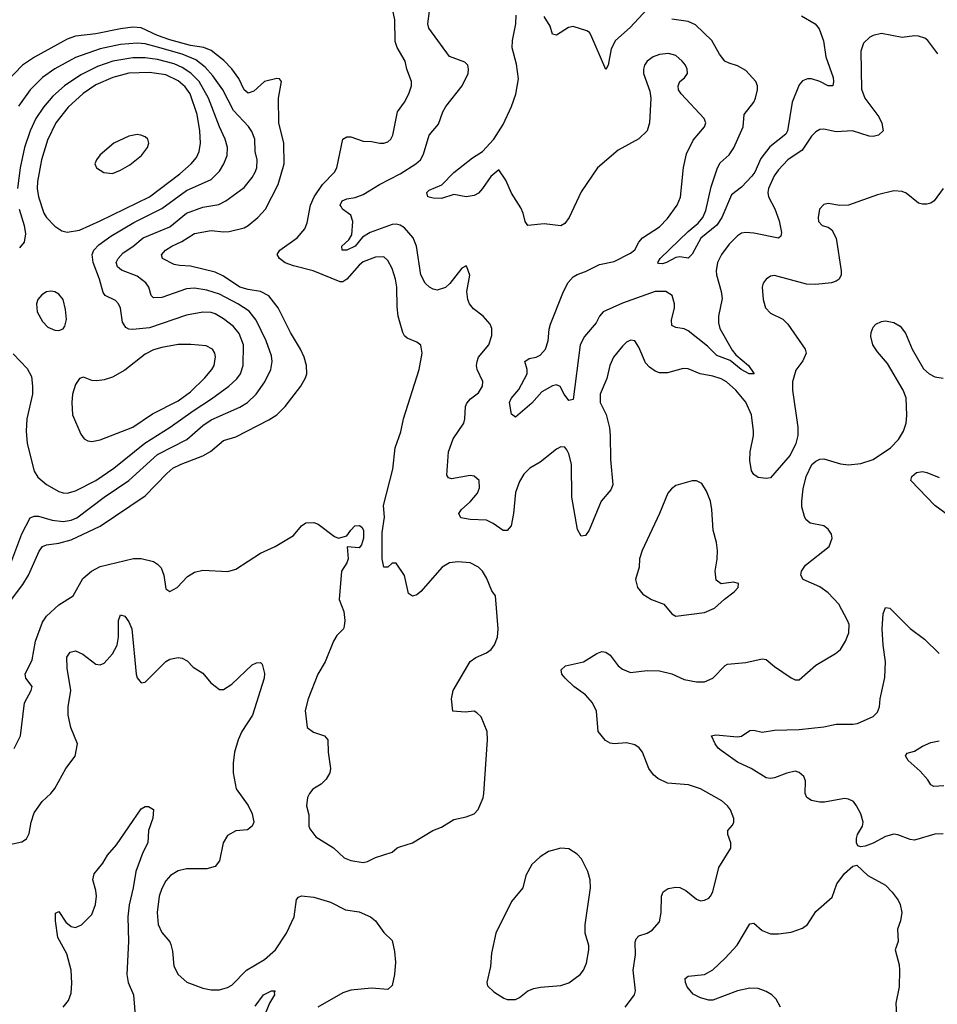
# Model space of a CAD drawing. Header units: inches. Extents: x 1649636 to 1815363, y 506543 to 641975.
# Tile 450 of 656: x 1740619 to 1745082, y 632224 to 637011. Entities that reach past the tile are written whole.
import ezdxf

# ---------------------------------------------------------------- set-up
doc = ezdxf.new("R2010")
doc.units = ezdxf.units.IN
doc.header["$MEASUREMENT"] = 0
doc.layers.add('B7643', color=7, linetype='Continuous')

msp = doc.modelspace()

# ---------------------------------------------------------------- linework, layer by layer
at = {"layer": 'B7643', "color": 5}
for points, elevation in [([(1740592.8, 633467.2), (1740623.5, 633530), (1740641.8, 633690), (1740674.7, 633750), (1740680.5, 633770), (1740649.7, 633810), (1740645.6, 633830), (1740680.5, 633899.5), (1740695.6, 633990), (1740730, 634082.2), (1740749.4, 634110.6), (1740810, 634166.7), (1740878.4, 634210), (1740925.5, 634294.5), (1740968.2, 634330), (1741010, 634353.5), (1741171.8, 634391.8), (1741210, 634391), (1741270, 634376.3), (1741290, 634364.4), (1741307, 634347), (1741319.7, 634310), (1741330, 634244), (1741350, 634230.4), (1741384.5, 634250), (1741435.6, 634304.4), (1741470, 634324.9), (1741510, 634334.4), (1741631.8, 634328.2), (1741670, 634339.3), (1741790, 634417), (1741861.2, 634450), (1741950, 634503), (1741989.7, 634550.3), (1742010, 634565.5), (1742050, 634566.4), (1742070, 634558.4), (1742150, 634498.8), (1742170, 634491), (1742210, 634502), (1742228.7, 634530), (1742248.7, 634550), (1742271.6, 634551.6), (1742283.6, 634543.6), (1742291.3, 634530), (1742291, 634490), (1742282, 634458), (1742270, 634444), (1742212, 634448), (1742216, 634390), (1742210.3, 634370), (1742183.6, 634330), (1742172.5, 634192.5), (1742194.7, 634134.7), (1742199.6, 634090), (1742197.6, 634062.4), (1742193.1, 634050), (1742162.1, 634017.9), (1742144.7, 633990), (1742104.6, 633890), (1742068.7, 633830), (1742022.4, 633710), (1742007.1, 633652.9), (1742017.3, 633570), (1742047.6, 633547.6), (1742101, 633530), (1742118, 633510), (1742118.7, 633450), (1742130.3, 633370), (1742127.4, 633350), (1742110, 633319.6), (1742084.6, 633295.4), (1742044, 633270), (1742027.7, 633250), (1742019.1, 633230), (1742014, 633190), (1742024.9, 633144.9), (1742026, 633090), (1742030, 633078), (1742058.7, 633038.7), (1742145.8, 632985.8), (1742196.7, 632936.7), (1742230, 632923.1), (1742290, 632914.3), (1742310, 632918.9), (1742350, 632938.9), (1742430, 632964), (1742455.1, 632984.9), (1742468, 632990), (1742530, 633008.8), (1742629, 633070), (1742670, 633085.5), (1742730, 633123), (1742790, 633135.5), (1742829.6, 633150.4), (1742848.1, 633171.9), (1742872.6, 633227.4), (1742876.9, 633250), (1742894.3, 633510), (1742892.6, 633550), (1742862.7, 633622.7), (1742842, 633642), (1742829.1, 633649.1), (1742785.2, 633645.2), (1742726, 633650), (1742719.3, 633710), (1742727.8, 633750), (1742810, 633890.7), (1742837.2, 633910), (1742890, 633933.4), (1742911.5, 633948.5), (1742928.6, 633971.4), (1742942, 634010), (1742946.6, 634050), (1742932.2, 634210), (1742915, 634235.1), (1742890, 634298), (1742869.6, 634330), (1742850, 634349.6), (1742809.8, 634369.8), (1742750, 634375.6), (1742710, 634371.1), (1742673, 634350), (1742570, 634231.5), (1742550, 634215.6), (1742530, 634209.3), (1742510, 634221.2), (1742490, 634309), (1742450, 634369), (1742430, 634369.3), (1742410, 634349.3), (1742390, 634349.3), (1742381.3, 634390), (1742382, 634518), (1742393, 634593), (1742388, 634650), (1742434.3, 634825.7), (1742445.7, 634930), (1742472.9, 635007.1), (1742486.2, 635070), (1742561.6, 635310), (1742576.8, 635390), (1742570, 635429.3), (1742550, 635443.6), (1742503.1, 635463.1), (1742490, 635474.5), (1742481.7, 635490), (1742459.5, 635570), (1742454.4, 635614.4), (1742453.1, 635710), (1742446.6, 635750), (1742430, 635801.6), (1742410, 635839.5), (1742390, 635858.7), (1742350, 635856.4), (1742290, 635834.4), (1742270, 635818.2), (1742210, 635749), (1742190, 635736.8), (1742176.9, 635736.9), (1742045.6, 635790), (1741950, 635814.3), (1741910, 635829.2), (1741883, 635850), (1741871.1, 635870), (1741883.5, 635890), (1741967.8, 635950), (1742005.3, 635994.7), (1742017.3, 636022.7), (1742033.9, 636110), (1742050.4, 636150), (1742091, 636209), (1742149.9, 636270), (1742162.1, 636290), (1742191.3, 636430), (1742210, 636441.2), (1742230, 636442), (1742290, 636421.1), (1742330, 636419.5), (1742370.4, 636410.4), (1742390, 636410.4), (1742410, 636417.1), (1742424.5, 636430), (1742433.7, 636450), (1742456.3, 636563.7), (1742490, 636610.6), (1742510.9, 636650), (1742525.1, 636690), (1742524.2, 636710), (1742501.4, 636770), (1742493.6, 636810), (1742455.4, 636875.4), (1742444.5, 636904.5), (1742444.2, 637010), (1742430, 637072)], 680), ([(1745110.2, 636189.8), (1745065.5, 636130), (1745050, 636118.7), (1745030, 636113.3), (1745010, 636113.3), (1744990, 636119.6), (1744930, 636167.8), (1744910, 636175.6), (1744870, 636179.5), (1744790, 636159.5), (1744650, 636109.6), (1744607.7, 636107.7), (1744550, 636118), (1744530, 636112.3), (1744508.4, 636090), (1744502.4, 636050), (1744504.4, 636030), (1744521, 636010), (1744550, 636002), (1744568.7, 635988.7), (1744588.9, 635948.9), (1744614.7, 635790), (1744613.8, 635770), (1744604.9, 635750), (1744590, 635739.1), (1744567.7, 635732.3), (1744490, 635723.1), (1744445.8, 635725.8), (1744290, 635766.9), (1744270, 635763.5), (1744248.5, 635750), (1744235.3, 635730), (1744230.3, 635710), (1744234, 635650), (1744245.5, 635610), (1744270, 635584.9), (1744330, 635554.8), (1744354.8, 635530), (1744438.4, 635410), (1744443.7, 635390), (1744427.2, 635352.8), (1744393.1, 635306.9), (1744377.2, 635250), (1744378, 635210), (1744403.2, 635030), (1744402.7, 634990), (1744393.8, 634950), (1744365.3, 634894.7), (1744270, 634784.2), (1744250, 634779.7), (1744210, 634786), (1744190, 634799.7), (1744178.5, 634818.5), (1744170, 634868), (1744170.7, 634910), (1744187.7, 634990), (1744188, 635010), (1744178.3, 635090), (1744150, 635151.1), (1744102.3, 635210), (1744056, 635250), (1744030, 635264.4), (1743990, 635277.8), (1743928.7, 635288.7), (1743870, 635314.2), (1743845.5, 635314.5), (1743770, 635293.6), (1743730, 635294.8), (1743710, 635302.2), (1743681.9, 635321.9), (1743663.1, 635343.1), (1743630, 635419.5), (1743610, 635449.6), (1743590, 635452.8), (1743570, 635442.6), (1743550, 635423.1), (1743506.7, 635370), (1743489.1, 635330), (1743474, 635266), (1743441.7, 635190), (1743442.6, 635150), (1743471.9, 635091.9), (1743486.7, 635026.7), (1743491.4, 634990), (1743492.8, 634872.8), (1743504.2, 634750), (1743494.1, 634725.9), (1743446.5, 634670), (1743388.5, 634530), (1743370, 634503.7), (1743350, 634500.9), (1743332.2, 634532.2), (1743303.5, 634690), (1743302.8, 634850), (1743290, 634901.2), (1743280.3, 634920.3), (1743270, 634933.3), (1743250, 634934.3), (1743230, 634923.5), (1743150, 634860.5), (1743100.5, 634830), (1743070, 634802), (1743050, 634766.6), (1743030, 634713.2), (1743020.2, 634610), (1743009, 634551), (1742990, 634527.6), (1742970, 634528.2), (1742922.4, 634562.4), (1742890, 634577.4), (1742810, 634580.8), (1742765.2, 634590), (1742754.5, 634610), (1742767.3, 634630), (1742810, 634667.4), (1742846.2, 634710), (1742855.8, 634735.8), (1742853.7, 634770), (1742830, 634792.6), (1742810, 634795.1), (1742718.9, 634778.9), (1742703.8, 634783.8), (1742696.2, 634796.2), (1742705.1, 634910), (1742727.2, 634972.8), (1742778.7, 635050), (1742784.5, 635070), (1742787.8, 635130), (1742793.9, 635146.1), (1742812, 635168), (1742850, 635196.5), (1742869.8, 635230), (1742871.4, 635251.4), (1742843.4, 635310), (1742840.2, 635330), (1742843.2, 635350), (1742850.8, 635370), (1742901.2, 635430), (1742915.5, 635475.5), (1742914.5, 635510), (1742907.1, 635530), (1742872.4, 635570), (1742825.5, 635605.5), (1742806.3, 635630), (1742798.1, 635650), (1742794.3, 635690), (1742808.2, 635768.2), (1742794, 635810), (1742790, 635814.5), (1742770, 635802.4), (1742711.3, 635728.7), (1742690, 635708.7), (1742650, 635696.4), (1742630, 635700.4), (1742611.8, 635710), (1742591.2, 635730), (1742569.8, 635770), (1742548.6, 635910), (1742532.4, 635950), (1742490, 635999.2), (1742470, 636012.5), (1742450, 636017), (1742430, 636014.5), (1742324.3, 635975.7), (1742286.6, 635953.4), (1742250, 635909.5), (1742210, 635889.9), (1742186.6, 635890), (1742185.1, 635910), (1742219.1, 635940.9), (1742234.7, 635965.3), (1742239.7, 636030), (1742230, 636060.7), (1742189.4, 636090), (1742182, 636102), (1742178.4, 636110), (1742187, 636130), (1742210, 636139.5), (1742250, 636146), (1742290, 636161.5), (1742368.2, 636210), (1742470, 636261.6), (1742545.3, 636310), (1742567.9, 636330), (1742582.9, 636357.1), (1742610.7, 636449.3), (1742656.4, 636503.6), (1742677.3, 636562.7), (1742691.2, 636588.8), (1742770.9, 636690), (1742799.7, 636750), (1742802.4, 636770), (1742798.4, 636790), (1742784, 636804), (1742710, 636831.8), (1742608.7, 636970), (1742603.7, 636990), (1742612.7, 637052.7)], 660), ([(1745084.3, 636844.3), (1745035.1, 636910), (1745020.9, 636920.9), (1744990.7, 636930.7), (1744970, 636931.9), (1744910, 636924), (1744810, 636943.5), (1744770, 636934.7), (1744753.6, 636926.4), (1744722.8, 636897.2), (1744710, 636858), (1744713.2, 636673.2), (1744729.3, 636630), (1744797.9, 636537.9), (1744812, 636508), (1744817.6, 636470), (1744796.3, 636450), (1744770, 636443.1), (1744750, 636444.2), (1744669, 636471), (1744590, 636466), (1744530, 636479.3), (1744510, 636476.5), (1744490, 636466.2), (1744470, 636445.4), (1744423.6, 636376.4), (1744353.8, 636330), (1744310, 636280.9), (1744288.7, 636251.3), (1744261.3, 636190), (1744257.4, 636170), (1744260.2, 636150), (1744291.4, 636091.4), (1744312.3, 636032.3), (1744323.6, 635976.4), (1744321.3, 635958.7), (1744310, 635948.7), (1744190, 635973.6), (1744150, 635976.8), (1744130, 635972.8), (1744110, 635960.9), (1744070, 635919.7), (1744032.4, 635870), (1744013, 635830), (1744005.5, 635790), (1744007.2, 635770), (1744030.1, 635690), (1744035, 635655), (1744017.7, 635570), (1744017.8, 635537.8), (1744023.6, 635510), (1744084.6, 635404.6), (1744102, 635382), (1744163.6, 635330), (1744190.3, 635289.7), (1744167.3, 635290), (1744127.6, 635310), (1744073.9, 635353.9), (1744010, 635378), (1743963.2, 635423.2), (1743870, 635497.7), (1743850, 635508.3), (1743810, 635514.5), (1743790, 635524.5), (1743788.2, 635550), (1743804.1, 635610), (1743803.1, 635630), (1743791.8, 635670), (1743760.9, 635690), (1743710, 635689.9), (1743550, 635633.3), (1743456.9, 635590), (1743438.8, 635570), (1743422.1, 635537.9), (1743365, 635470), (1743345.2, 635430), (1743310, 635164), (1743290, 635159.7), (1743267.5, 635190), (1743248, 635228), (1743230, 635236.4), (1743210, 635230.8), (1743157.7, 635202.3), (1743110, 635146.9), (1743030, 635078), (1743010, 635093.2), (1743001.4, 635150), (1743009.8, 635170), (1743047.2, 635212.8), (1743086.6, 635290), (1743087.2, 635310), (1743075.1, 635350), (1743096.9, 635363.1), (1743130, 635370.2), (1743150, 635379.6), (1743175.6, 635410), (1743188.7, 635450), (1743193.2, 635506.8), (1743200.3, 635530), (1743263.8, 635690), (1743287.1, 635732.8), (1743310, 635760.3), (1743330, 635772.8), (1743370, 635786.5), (1743439.1, 635820.9), (1743510, 635835.8), (1743590, 635876.1), (1743610, 635892.2), (1743630.8, 635930), (1743647.6, 635950), (1743730, 636003.8), (1743770, 636044.2), (1743816.2, 636110), (1743831.9, 636148.1), (1743847.1, 636292.9), (1743861.1, 636358.9), (1743894.4, 636425.6), (1743949.6, 636490), (1743955.8, 636510), (1743947.8, 636530), (1743835.1, 636650), (1743822.7, 636670), (1743821.2, 636690), (1743829.2, 636710), (1743851.7, 636728.3), (1743866.6, 636750), (1743865.6, 636770), (1743856.9, 636790), (1743841.3, 636810), (1743810, 636837.4), (1743774.2, 636845.8), (1743730, 636841.3), (1743699.1, 636830), (1743670.4, 636810), (1743658, 636790), (1743652.2, 636770), (1743652.4, 636750), (1743682.8, 636662.8), (1743688.4, 636630), (1743682.4, 636510), (1743670.4, 636470), (1743630, 636431.6), (1743530, 636376.3), (1743429.3, 636290.7), (1743350, 636174.5), (1743291.8, 636050), (1743270, 636019.3), (1743250, 636009.4), (1743170, 636018.4), (1743089.6, 636009.6), (1743077, 636030), (1743067.8, 636070), (1743056, 636096), (1743010, 636167), (1742983.7, 636230), (1742950, 636281.6), (1742910, 636249.1), (1742869.3, 636190), (1742850, 636167.9), (1742830, 636155.6), (1742789.6, 636149.7), (1742730, 636160.4), (1742670, 636141.4), (1742630, 636142.7), (1742604.5, 636150), (1742598.4, 636170), (1742610, 636181.6), (1742672.5, 636207.5), (1742730, 636267.4), (1742821.2, 636338.8), (1742870, 636370.3), (1742925.6, 636430), (1742970, 636500.7), (1743010, 636588.2), (1743031.7, 636648.3), (1743044.1, 636724.1), (1743034.7, 636794.7), (1743014.5, 636874.5), (1743015.8, 636910), (1743032.2, 636990), (1743033.4, 637033.4)], 640), ([(1743670, 637061.6), (1743587.2, 636972.8), (1743516.3, 636910), (1743495.9, 636870), (1743481.6, 636790), (1743470, 636768.7), (1743396.7, 636936.7), (1743390, 636948), (1743376.9, 636956.9), (1743310, 636977.7), (1743287.7, 636972.3), (1743230, 636935.1), (1743210, 636941.2), (1743199, 636979), (1743170, 637026.3)], 620), ([(1744420.3, 637030), (1744487.4, 636990), (1744507.2, 636967.2), (1744527.9, 636907.9), (1744539.8, 636830), (1744574.6, 636730), (1744577.1, 636710), (1744573.4, 636690), (1744550, 636689.8), (1744510, 636709.8), (1744470, 636723.1), (1744450, 636723.5), (1744426.1, 636713.9), (1744410, 636694.7), (1744375.5, 636610), (1744352.3, 636470), (1744344.9, 636455.1), (1744266.8, 636393.2), (1744223.9, 636336.1), (1744194.6, 636270), (1744180.1, 636250), (1744130, 636196.2), (1744080.9, 636159.1), (1744034.4, 636050), (1744010, 636012.8), (1743931, 635949), (1743890, 635871.3), (1743870, 635851.1), (1743830, 635857.8), (1743810, 635855.1), (1743764, 635830), (1743744.6, 635824.6), (1743725.9, 635825.9), (1743722.9, 635830), (1743733, 635850), (1743870, 635981.6), (1743918.8, 636021.2), (1743941.2, 636050), (1743956.1, 636083.9), (1743981.5, 636198.5), (1744012, 636290), (1744025.7, 636314.3), (1744070, 636353.2), (1744092.8, 636387.2), (1744138.1, 636490), (1744142.4, 636550), (1744188.9, 636610), (1744197.2, 636630), (1744207.8, 636670), (1744207, 636690), (1744198.8, 636710), (1744150, 636763.2), (1744110, 636787.2), (1744070, 636798.8), (1744048.4, 636810), (1744022.5, 636842.5), (1743985.3, 636910), (1743906.1, 636986.1), (1743870, 637002.1), (1743790, 637014.1)], 620), ([(1740574.7, 634185.3), (1740634.3, 634265.7), (1740661.2, 634310), (1740713.3, 634426.7), (1740729.5, 634450.5), (1740750, 634458.7), (1740810, 634466.3), (1740870, 634482.2), (1741010.6, 634549.4), (1741230, 634695.7), (1741334.6, 634805.4), (1741364.4, 634830), (1741404.7, 634850), (1741510, 634890.1), (1741547.6, 634912.4), (1741610, 634965.8), (1741670, 634983), (1741830, 635065.2), (1741870, 635090.2), (1741909.9, 635130.1), (1741986.6, 635230), (1742009.8, 635270), (1742015.3, 635290), (1742013.6, 635330), (1742002.3, 635370), (1741984, 635410), (1741935.4, 635490), (1741875.4, 635610), (1741830, 635669), (1741790, 635689.3), (1741730, 635698.9), (1741690, 635711.1), (1741610, 635763.9), (1741570, 635784), (1741450, 635812.8), (1741395.5, 635815.5), (1741370, 635821.6), (1741313.3, 635850), (1741308.3, 635868.3), (1741327.6, 635890), (1741358.4, 635910), (1741407.7, 635932.3), (1741470, 635972), (1741550, 635986.5), (1741610, 635979.8), (1741638.4, 635981.6), (1741710, 635998.4), (1741730.8, 636010), (1741777.4, 636050), (1741814.7, 636090), (1741875.7, 636210), (1741905.6, 636310), (1741904.1, 636410), (1741879.2, 636510), (1741878.5, 636630), (1741892.7, 636710), (1741883.1, 636723.1), (1741870, 636725.2), (1741810, 636709.7), (1741757, 636663), (1741730, 636654), (1741710, 636669.8), (1741685.6, 636725.6), (1741650, 636772.2), (1741612.1, 636812.1), (1741550, 636860.7), (1741515.4, 636875.4), (1741450, 636885.6), (1741350, 636913.6), (1741290, 636934.7), (1741210, 636971.7), (1741170, 636974), (1741110, 636967.1), (1740990, 636941.5), (1740890.5, 636930), (1740850, 636916.7), (1740690.9, 636829.1), (1740633, 636790), (1740553.2, 636706.8)], 720), ([(1740562.2, 634330), (1740629, 634511), (1740670, 634588.8), (1740690, 634598), (1740710, 634597.5), (1740777.5, 634577.5), (1740830, 634571.7), (1740870, 634577.7), (1740897.4, 634590), (1741029.8, 634690), (1741150, 634771.2), (1741290, 634896.8), (1741432.5, 634970), (1741510, 635038.1), (1741550, 635065.5), (1741690, 635126.8), (1741727.6, 635150), (1741769, 635191), (1741810.7, 635250), (1741839.8, 635310), (1741846.5, 635350), (1741843.6, 635376.4), (1741817.6, 635450), (1741769.9, 635550), (1741734.4, 635594.4), (1741679.4, 635630), (1741590, 635677.2), (1741530, 635695.3), (1741470, 635706), (1741430, 635702.4), (1741310, 635660.8), (1741270, 635658), (1741258, 635670), (1741246.6, 635710), (1741232.3, 635732.3), (1741190, 635764.7), (1741113.8, 635793.8), (1741095.3, 635810), (1741088.2, 635830), (1741098.2, 635850), (1741122.5, 635877.5), (1741170, 635907.5), (1741219.8, 635950), (1741350, 636003.5), (1741430, 636069.6), (1741510, 636098.7), (1741587.6, 636112.4), (1741621.7, 636130), (1741710, 636194.6), (1741750, 636244.2), (1741765, 636270), (1741772.2, 636290), (1741773.2, 636330), (1741763.9, 636370), (1741762.3, 636430), (1741747.8, 636467.8), (1741731.9, 636491.9), (1741658.5, 636570), (1741607.8, 636670), (1741558.7, 636738.7), (1741520.7, 636780.7), (1741475.2, 636815.2), (1741410, 636842.6), (1741290, 636878.1), (1741230, 636893.6), (1741190, 636896.8), (1741110, 636890.3), (1741010.7, 636869.3), (1740890, 636826.8), (1740790, 636772.2), (1740730, 636729.2), (1740670.1, 636669.9), (1740613.3, 636590)], 740), ([(1740586.7, 635386.7), (1740655.8, 635315.8), (1740676.3, 635276.3), (1740682.1, 635230), (1740680.8, 635190), (1740654.3, 635070), (1740650.2, 635009.8), (1740655.5, 634950), (1740690, 634816.3), (1740707.2, 634787.2), (1740750, 634751.5), (1740810, 634717.6), (1740830, 634710.2), (1740850, 634709.3), (1740890, 634720.2), (1740988.8, 634770), (1741077.7, 634830), (1741227.1, 634952.9), (1741350.6, 635029.4), (1741462.5, 635110), (1741552.4, 635167.6), (1741636.5, 635230), (1741674.8, 635265.2), (1741692.5, 635290), (1741706.2, 635330), (1741708.3, 635430), (1741685.7, 635485.7), (1741658.6, 635518.6), (1741610, 635556.5), (1741570, 635580.9), (1741550, 635587.7), (1741510, 635589.2), (1741430, 635575), (1741250, 635513.3), (1741170, 635504.2), (1741150, 635507), (1741134.9, 635514.9), (1741119.9, 635539.9), (1741110, 635609.2), (1741099.8, 635630), (1741085.1, 635645.1), (1741034.7, 635670), (1741024.3, 635684.3), (1741007.1, 635750), (1740975.8, 635830), (1740972.2, 635870), (1740979.9, 635890), (1741004.4, 635915.6), (1741061.7, 635958.3), (1741174.8, 636025.2), (1741310, 636093.3), (1741430, 636180.6), (1741550, 636234.1), (1741590, 636274), (1741611.7, 636310), (1741628, 636350), (1741629.9, 636390), (1741618.5, 636430), (1741590, 636489.7), (1741537, 636630), (1741491.2, 636710), (1741451.1, 636751.1), (1741410, 636778.3), (1741370, 636795.9), (1741290, 636817.9), (1741230, 636826.1), (1741170, 636825.2), (1741071.3, 636808.7), (1740996.8, 636783.2), (1740917.1, 636742.9), (1740837.6, 636690), (1740780.2, 636639.8), (1740734.9, 636585.1), (1740698.1, 636530), (1740669.6, 636470), (1740642.8, 636390), (1740621.1, 636290), (1740608.6, 636190)], 760), ([(1740617.2, 636090), (1740640.9, 636010), (1740647.7, 635970), (1740641.1, 635930), (1740618.1, 635901.9)], 760), ([(1743563.6, 632210), (1743609.6, 632270), (1743613.3, 632290), (1743602, 632390), (1743614.3, 632465.7), (1743612.9, 632527.1), (1743616.6, 632543.4), (1743630, 632557.1), (1743670, 632570.3), (1743694.7, 632585.3), (1743730, 632625.5), (1743738.5, 632670), (1743739.7, 632750), (1743748.9, 632771.1), (1743772.2, 632787.8), (1743810, 632794.6), (1743830, 632791.7), (1743858.2, 632778.2), (1743910, 632736.3), (1743930, 632727.7), (1743950, 632730.6), (1743970, 632740.7), (1743978, 632750), (1743990, 632771.3), (1744019.6, 632890), (1744077.2, 632982.8), (1744077.6, 633010), (1744062.9, 633050), (1744062.7, 633070), (1744085.4, 633094.6), (1744091.8, 633110), (1744091.7, 633128.3), (1744076.2, 633170), (1744062, 633190), (1744034.1, 633214.1), (1743930, 633272.6), (1743870.9, 633290.9), (1743770, 633299.4), (1743722.5, 633322.5), (1743700.6, 633340.6), (1743678.5, 633370), (1743648.3, 633450), (1743631.4, 633471.4), (1743610, 633485.4), (1743570, 633495.1), (1743510, 633491.1), (1743490, 633494), (1743467.6, 633507.6), (1743432.6, 633550), (1743423.9, 633650), (1743404.4, 633690), (1743370, 633728.2), (1743314, 633770), (1743271.8, 633810), (1743255.1, 633830), (1743252.3, 633850), (1743274, 633870), (1743361.2, 633890), (1743425.2, 633930), (1743450, 633939.3), (1743470, 633936.4), (1743490, 633921.6), (1743530, 633870.4), (1743550, 633853.7), (1743590, 633837.4), (1743670, 633846.5), (1743730, 633844.9), (1743790, 633830.2), (1743850, 633803.2), (1743910, 633792.6), (1743950, 633792.6), (1743990, 633810.3), (1744050, 633872.2), (1744062, 633878), (1744150, 633886.7), (1744230, 633904.6), (1744250, 633901.3), (1744290, 633866.4), (1744370, 633810.7), (1744390, 633801), (1744410, 633801), (1744490, 633872.8), (1744586, 633930), (1744610.6, 633949.4), (1744635.4, 633990), (1744651.1, 634030), (1744652.4, 634070), (1744645.4, 634090), (1744602.6, 634170), (1744550, 634224.7), (1744510, 634253.7), (1744429.8, 634289.8), (1744417.6, 634310), (1744421.3, 634330), (1744440.7, 634359.3), (1744556.2, 634450), (1744569.6, 634490), (1744567.3, 634510), (1744550, 634534), (1744530, 634549.6), (1744463.9, 634563.9), (1744442, 634582), (1744435.6, 634595.6), (1744423.3, 634643.3), (1744423, 634670), (1744429.7, 634730), (1744444, 634790), (1744471.9, 634848.1), (1744490, 634864.9), (1744510, 634874.3), (1744530, 634875.3), (1744610, 634851.1), (1744650, 634847.7), (1744710, 634853.5), (1744770, 634872.9), (1744853.3, 634930), (1744892, 634970), (1744917.8, 635010), (1744930.6, 635049.4), (1744933.9, 635086.1), (1744930, 635172.3), (1744916, 635210), (1744840, 635340), (1744790, 635396.9), (1744768.7, 635430), (1744758.5, 635470), (1744760.4, 635490), (1744770, 635516.3), (1744782, 635530), (1744810, 635543.7), (1744830, 635546.7), (1744870, 635538.4), (1744900.6, 635520.6), (1744926.8, 635486.8), (1744959.7, 635410), (1745013.8, 635313.8), (1745042.3, 635290), (1745070, 635275.4), (1745110, 635267.8)], 660), ([(1745178.4, 634570), (1745069.8, 634650), (1744952.3, 634770), (1744958.4, 634790), (1744980.9, 634810), (1745010, 634814.3), (1745030, 634808.9), (1745090, 634785.5)], 640), ([(1745110, 633053), (1745070, 633051.3), (1744970, 633023), (1744950, 633025.1), (1744890, 633048.4), (1744870, 633050.9), (1744830, 633039.7), (1744770, 633008), (1744730, 632992.7), (1744709.2, 632989.2), (1744695.3, 632995.3), (1744689.1, 633009.1), (1744689, 633030), (1744694, 633050), (1744717.2, 633090), (1744721.2, 633110), (1744709.2, 633150), (1744689.3, 633190), (1744673.2, 633210), (1744650, 633222), (1744630, 633225.1), (1744533.5, 633206.5), (1744510, 633206.6), (1744470, 633215.8), (1744447.6, 633230), (1744439.7, 633250), (1744441.1, 633310), (1744431.7, 633331.7), (1744410, 633351.5), (1744390, 633357.4), (1744350, 633348.2), (1744290, 633325.1), (1744270, 633321.7), (1744250, 633325.7), (1744177, 633370), (1744110, 633400.9), (1744030, 633458.4), (1744015.1, 633470), (1744000.9, 633490), (1743984, 633530), (1744004.8, 633535.2), (1744110, 633524.9), (1744130, 633527.4), (1744170, 633555.3), (1744190, 633557.6), (1744230, 633546.7), (1744290, 633557.2), (1744410, 633559.8), (1744530, 633573.5), (1744590, 633586.2), (1744670, 633586.2), (1744692.7, 633590), (1744770, 633623.7), (1744790, 633643.8), (1744801.1, 633670), (1744804.4, 633710), (1744826.8, 633813.2), (1744829.8, 633890), (1744818.5, 633970), (1744813.5, 634050), (1744818, 634122), (1744830, 634154), (1744850, 634150.5), (1744950, 634052), (1745019, 633999), (1745090, 633930.5)], 640), ([(1740570, 633001.7), (1740630, 633014.3), (1740651.5, 633028.5), (1740665.4, 633054.6), (1740674.6, 633110), (1740690, 633154.9), (1740729, 633211), (1740770.6, 633249.4), (1740790, 633274), (1740843.5, 633370), (1740889.7, 633430), (1740900.4, 633490), (1740868.3, 633570), (1740855.3, 633630), (1740855.3, 633670), (1740868.4, 633750), (1740850, 633858), (1740848.7, 633911.3), (1740864.1, 633935.9), (1740890, 633943.1), (1740926.3, 633926.3), (1740990, 633878), (1741010, 633875.5), (1741030, 633883), (1741070, 633927.7), (1741092.4, 633970), (1741099.2, 634010), (1741099.6, 634090), (1741110, 634117.3), (1741130, 634110.5), (1741150, 634083), (1741164.9, 634050), (1741186, 633830), (1741190, 633811.3), (1741210, 633787.3), (1741230, 633790.8), (1741330, 633890.5), (1741350, 633902), (1741389.5, 633910.5), (1741410, 633907.7), (1741434.2, 633894.2), (1741462.8, 633862.8), (1741510, 633834.8), (1741547.9, 633787.9), (1741590, 633754.8), (1741610, 633754.8), (1741650, 633780.7), (1741750, 633875.5), (1741770, 633884), (1741790, 633886), (1741797.5, 633877.5), (1741810, 633832), (1741808.7, 633810), (1741751.6, 633630), (1741699, 633550), (1741681.5, 633510), (1741664.2, 633450), (1741656.5, 633396.5), (1741658, 633350), (1741672.1, 633272.1), (1741730, 633190.7), (1741750.3, 633150), (1741757.6, 633110), (1741750.4, 633090), (1741727.1, 633072.9), (1741670, 633067.1), (1741630, 633044.5), (1741608.7, 633010), (1741590, 632921.2), (1741570, 632895.1), (1741530, 632882.8), (1741430, 632882.7), (1741390, 632873.7), (1741352.4, 632850), (1741330, 632825.1), (1741310, 632786.6), (1741297.6, 632750), (1741288.2, 632670), (1741292.8, 632612.8), (1741310, 632574), (1741348.7, 632528.7), (1741354.9, 632514.9), (1741362.8, 632482.7), (1741369.2, 632410), (1741390.3, 632370), (1741432, 632332), (1741510, 632302.8), (1741550, 632295.6), (1741590, 632294.6), (1741630, 632306.3), (1741650, 632317.4), (1741721.5, 632390), (1741810, 632442.6), (1741862.8, 632490), (1741916.4, 632570), (1741953.7, 632650), (1741966, 632734), (1741974.9, 632745.1), (1741990, 632752.2), (1742050, 632746), (1742130, 632721.7), (1742203.9, 632683.9), (1742270, 632673.8), (1742324.4, 632650), (1742348.7, 632630), (1742390, 632573), (1742430, 632534.4), (1742441.9, 632481.9), (1742447.2, 632430), (1742442.5, 632370), (1742430, 632315.6), (1742410, 632295.8), (1742330, 632302.7), (1742230, 632293.3), (1742190, 632281), (1742069.4, 632210.6)], 660), ([(1745114, 633286), (1745064, 633284), (1745050, 633291.9), (1745035.4, 633315.4), (1744998, 633358), (1744940.4, 633410), (1744927.2, 633432.8), (1744935.5, 633444.5), (1744970, 633454.9), (1745010, 633479.5), (1745050, 633497.1), (1745090, 633504.9)], 620), ([(1740830, 632210.4), (1740857.3, 632242.7), (1740870, 632278), (1740873, 632327), (1740868.8, 632390), (1740848.4, 632470), (1740804.7, 632550), (1740793, 632630), (1740792.9, 632667.1), (1740810, 632674.9), (1740843.8, 632623.8), (1740870, 632603.1), (1740890, 632598), (1740919, 632610), (1740970, 632661), (1740987, 632710), (1740993.3, 632750), (1740990, 632778), (1740974.5, 632830), (1740982, 632858), (1741022.7, 632910), (1741046, 632950), (1741090, 632999.1), (1741210, 633174.8), (1741230, 633186), (1741245.4, 633185.4), (1741270, 633172), (1741267.3, 633130), (1741245.3, 633070), (1741242.6, 633010), (1741217.2, 632962.8), (1741183.8, 632870), (1741171.5, 632790), (1741152.2, 632707.8), (1741145.1, 632650), (1741148.6, 632530), (1741139.5, 632370), (1741146, 632330), (1741171.9, 632270), (1741182, 632150)], 640), ([(1744319.7, 632210), (1744297.2, 632250), (1744276.3, 632270), (1744250, 632286.2), (1744210, 632301.5), (1744170, 632303.5), (1744110, 632289.7), (1743990, 632244.4), (1743970, 632244.4), (1743930, 632255.8), (1743894, 632274), (1743865.6, 632310), (1743856.2, 632330), (1743856, 632350), (1743870, 632360.5), (1743950, 632368.9), (1743990, 632391.8), (1744050.6, 632449.4), (1744107.6, 632512.4), (1744170, 632615.5), (1744190, 632619.3), (1744230, 632583.1), (1744270, 632566.5), (1744310, 632566.5), (1744370, 632575.3), (1744425.3, 632594.7), (1744450, 632613), (1744490, 632674.8), (1744570, 632744.7), (1744592.7, 632810), (1744630, 632860.7), (1744670, 632896), (1744690, 632901), (1744744, 632850), (1744830, 632803), (1744862.4, 632770), (1744890.4, 632730), (1744900.5, 632710), (1744908.2, 632670), (1744903, 632630), (1744887.7, 632590), (1744890.6, 632530), (1744877.3, 632490), (1744896.1, 632416.1), (1744898.4, 632390), (1744896.4, 632310), (1744879.5, 632230), (1744883.7, 632170)], 640), ([(1741763.8, 632216.2), (1741805.4, 632270), (1741844, 632290), (1741862, 632290), (1741856.9, 632283.1), (1741857.6, 632270), (1741833.6, 632230), (1741809.1, 632170)], 640)]:
    msp.add_lwpolyline(points, dxfattribs=dict(at, elevation=elevation))
for points, elevation in [([(1741250, 636754.3), (1741150, 636750.6), (1741072.6, 636730), (1740990, 636694.9), (1740927.2, 636652.8), (1740854.2, 636585.8), (1740795.4, 636510), (1740754.5, 636425.5), (1740724.5, 636330), (1740705, 636225), (1740704.1, 636190), (1740710.1, 636150), (1740736.3, 636070), (1740750, 636049.2), (1740790, 636006.9), (1740824.1, 635984.1), (1740850, 635977.6), (1740910, 635988.5), (1741010, 636032.4), (1741250, 636150.1), (1741397.8, 636262.2), (1741452.4, 636310), (1741478.5, 636341.5), (1741491.2, 636370), (1741498.8, 636410), (1741495.8, 636470), (1741482.3, 636550), (1741448.4, 636650), (1741424.3, 636684.3), (1741390, 636713.5), (1741330, 636742.1)], 780), ([(1741190, 636452.4), (1741150, 636444.2), (1741077.6, 636410), (1741010, 636353.3), (1740992.2, 636330), (1740984.4, 636310), (1740993, 636290), (1741028.1, 636268.1), (1741070, 636263.9), (1741110, 636279.5), (1741155.5, 636304.5), (1741210.9, 636350), (1741240.5, 636390), (1741247.6, 636410), (1741242, 636430), (1741230, 636440.7), (1741208, 636450)], 820), ([(1740770, 635691.6), (1740750, 635687.3), (1740726.6, 635673.4), (1740706.7, 635650), (1740700.3, 635630), (1740704.2, 635590), (1740730, 635543), (1740755.6, 635515.6), (1740790, 635501.1), (1740810, 635499.5), (1740830, 635507.7), (1740838.8, 635521.2), (1740846.7, 635553.3), (1740842.2, 635602.2), (1740831.1, 635650), (1740810, 635676.2), (1740790, 635687.3)], 780), ([(1741452, 635432), (1741390, 635431.2), (1741310, 635417.5), (1741270, 635405.2), (1741230, 635384.7), (1741130, 635307.7), (1741070, 635273.8), (1741030, 635259.7), (1740994.5, 635254.5), (1740970, 635257.6), (1740930, 635272.3), (1740910, 635266), (1740890, 635237.2), (1740876.4, 635190), (1740872.7, 635150), (1740875.5, 635090), (1740916.2, 634996.2), (1740933.3, 634973.3), (1740950, 634963.1), (1740970, 634960.3), (1741010, 634968.8), (1741170, 635029.5), (1741264.9, 635095.1), (1741390, 635157.9), (1741450, 635202.2), (1741519.1, 635270), (1741553.2, 635310), (1741564.2, 635330), (1741571.5, 635371.5), (1741568.7, 635390), (1741557.4, 635410), (1741525.3, 635425.3)], 780), ([(1743890, 634769.6), (1743810, 634746), (1743789.1, 634730.9), (1743771.3, 634708.7), (1743731.1, 634610), (1743646, 634430), (1743633.7, 634390), (1743632.2, 634350), (1743613, 634290), (1743624, 634250), (1743650, 634218.8), (1743692.3, 634192.3), (1743750.8, 634170), (1743790, 634122.8), (1743810, 634110.7), (1743950, 634128.5), (1743997.2, 634150), (1744045.8, 634194.2), (1744094, 634230), (1744112.7, 634250), (1744114, 634270), (1744090, 634276), (1744030, 634269.2), (1744006.6, 634286.6), (1744000.7, 634330), (1744011.1, 634388.9), (1744012.8, 634430), (1744008.3, 634470), (1743991.1, 634530), (1743985.3, 634630), (1743978, 634670), (1743958.8, 634718.8), (1743936.6, 634756.6), (1743910, 634769.6)], 680), ([(1743250, 632982.9), (1743190, 632967.6), (1743150, 632942), (1743110, 632904.5), (1743080.3, 632850), (1743066, 632790), (1743010, 632723.7), (1742934, 632570), (1742912.8, 632472.8), (1742908.3, 632408.3), (1742890.8, 632330), (1742894.4, 632314.4), (1742925.1, 632285.1), (1742974.2, 632254.2), (1742990, 632248.2), (1743030, 632248.5), (1743050, 632257.1), (1743090.8, 632289.2), (1743118.7, 632301.3), (1743151.8, 632308.2), (1743250, 632316.2), (1743290, 632329.2), (1743344.7, 632370), (1743360.3, 632390), (1743376.1, 632423.9), (1743387.2, 632490), (1743386.2, 632510), (1743369.8, 632570), (1743368.3, 632610), (1743394.7, 632790), (1743393.3, 632830), (1743382.4, 632870), (1743351.9, 632931.9), (1743330, 632954.5), (1743290, 632979.5)], 680)]:
    msp.add_lwpolyline(points, close=True, dxfattribs=dict(at, elevation=elevation))

doc.saveas('drawing.dxf')
